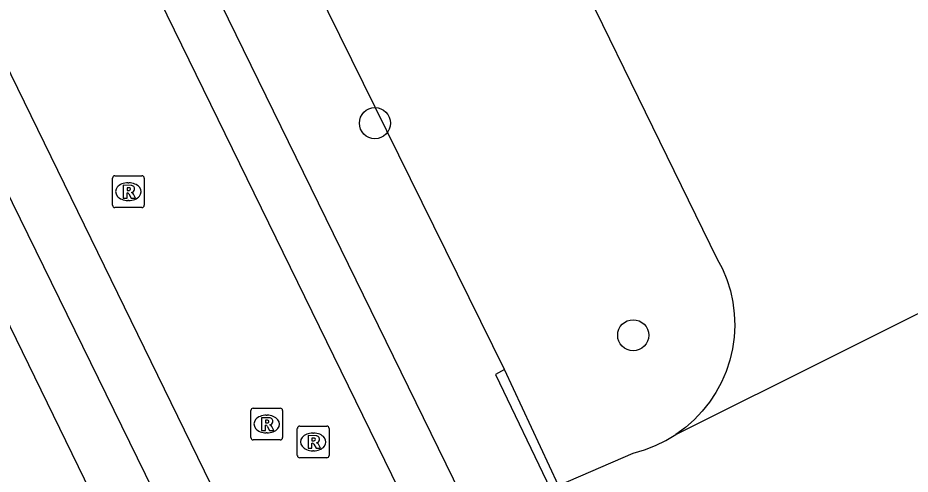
# Model space of a CAD drawing. Extents: x 160457 to 162082, y 388340 to 389736.
# Drawn here: x 161208.27 to 161236.39, y 388889.78 to 388904.17 of the extents above; entities that cross this region are included whole.
import ezdxf

# ---------------------------------------------------------------- set-up
doc = ezdxf.new("R2010")
doc.units = 0
for name, color, linetype in [('IMGEO_Boom', 7, 'Continuous'), ('IMGEO_Groenvoorziening', 7, 'Continuous'), ('IMGEO_Muur', 7, 'Continuous'), ('IMGEO_Rijbaan_lokaal_gesloten', 7, 'Continuous'), ('IMGEO_Rioolput', 7, 'Continuous'), ('IMGEO_Voetpad_open', 7, 'Continuous'), ('IMGEO_Waterloop', 7, 'Continuous')]:
    doc.layers.add(name, color=color, linetype=linetype)

msp = doc.modelspace()

# ---------------------------------------------------------------- linework, layer by layer
at = {"layer": 'IMGEO_Boom'}
for centre in [(161219.522, 388900.848), (161227.664, 388894.162)]:
    msp.add_circle(centre, 0.489, dxfattribs=at)
at = {"layer": 'IMGEO_Groenvoorziening'}
msp.add_lwpolyline([(161223.603, 388893.076), (161137.996, 389066.763), (161145.403, 389070.346)], dxfattribs=at)
at = {"layer": 'IMGEO_Muur'}
for points in [[(161223.603, 388893.076), (161223.324, 388892.923), (161225.062, 388889.306)], [(161225.313, 388889.428), (161223.603, 388893.076)]]:
    msp.add_lwpolyline(points, dxfattribs=at)
at = {"layer": 'IMGEO_Rijbaan_lokaal_gesloten'}
for points in [[(161129.137, 389075.801), (161221.187, 388887.428)], [(161222.715, 388888.168), (161213.492, 388907.038), (161209.042, 388916.186), (161204.749, 388925.006), (161197.961, 388938.898), (161188.276, 388958.764), (161178.189, 388979.412), (161171.181, 388993.802), (161168.153, 389000), (161163.956, 389008.593), (161151.348, 389034.389), (161142.537, 389052.354), (161136.286, 389065.133), (161134.42, 389068.932), (161133.166, 389071.475)], [(161216.46, 388885.136), (161182.637, 388954.476), (161181.109, 388953.731)], [(161213.023, 388888.265), (161206.861, 388900.85)]]:
    msp.add_lwpolyline(points, dxfattribs=at)
at = {"layer": 'IMGEO_Rioolput'}
for p, q in [((161211.325, 388899.188), (161212.177, 388899.188)), ((161211.25, 388898.262), (161211.25, 388899.114)), ((161211.738, 388898.968), (161211.763, 388898.968)), ((161212.251, 388899.114), (161212.251, 388898.262)), ((161211.761, 388898.408), (161211.736, 388898.408)), ((161212.177, 388898.188), (161211.325, 388898.188)), ((161215.686, 388891.861), (161216.538, 388891.861)), ((161215.611, 388890.935), (161215.611, 388891.787)), ((161216.099, 388891.641), (161216.124, 388891.641)), ((161216.612, 388891.787), (161216.612, 388890.935)), ((161217.152, 388891.297), (161218.004, 388891.297)), ((161216.122, 388891.081), (161216.097, 388891.081)), ((161217.077, 388890.371), (161217.077, 388891.223)), ((161217.565, 388891.077), (161217.59, 388891.077)), ((161218.078, 388891.223), (161218.078, 388890.371)), ((161216.538, 388890.861), (161215.686, 388890.861)), ((161217.588, 388890.517), (161217.563, 388890.517)), ((161218.004, 388890.297), (161217.152, 388890.297))]:
    msp.add_line(p, q, dxfattribs=at)
for points in [[(161211.325, 388899.188), (161212.177, 388899.188)], [(161211.25, 388898.262), (161211.25, 388899.114)], [(161211.839, 388898.886), (161211.587, 388898.888), (161211.587, 388898.488)], [(161212.251, 388899.114), (161212.251, 388898.262)], [(161211.587, 388898.488), (161211.711, 388898.488), (161211.711, 388898.65), (161211.722, 388898.65)], [(161211.765, 388898.807), (161211.711, 388898.807), (161211.711, 388898.726)], [(161211.711, 388898.726), (161211.763, 388898.726)], [(161211.769, 388898.621), (161211.84, 388898.488), (161211.98, 388898.488), (161211.915, 388898.614)], [(161212.177, 388898.188), (161211.325, 388898.188)], [(161215.686, 388891.861), (161216.538, 388891.861)], [(161215.611, 388890.935), (161215.611, 388891.787)], [(161216.612, 388891.787), (161216.612, 388890.935)], [(161216.2, 388891.559), (161215.948, 388891.561), (161215.948, 388891.161)], [(161215.948, 388891.161), (161216.072, 388891.161), (161216.072, 388891.323), (161216.083, 388891.323)], [(161216.126, 388891.48), (161216.072, 388891.48), (161216.072, 388891.399)], [(161216.072, 388891.399), (161216.124, 388891.399)], [(161216.13, 388891.294), (161216.201, 388891.161), (161216.341, 388891.161), (161216.276, 388891.287)], [(161217.152, 388891.297), (161218.004, 388891.297)], [(161217.077, 388890.371), (161217.077, 388891.223)], [(161218.078, 388891.223), (161218.078, 388890.371)], [(161216.538, 388890.861), (161215.686, 388890.861)], [(161217.666, 388890.995), (161217.414, 388890.997), (161217.414, 388890.597)], [(161217.414, 388890.597), (161217.538, 388890.597), (161217.538, 388890.759), (161217.549, 388890.759)], [(161217.592, 388890.916), (161217.538, 388890.916), (161217.538, 388890.835)], [(161217.538, 388890.835), (161217.59, 388890.835)], [(161217.596, 388890.73), (161217.667, 388890.597), (161217.807, 388890.597), (161217.742, 388890.723)], [(161218.004, 388890.297), (161217.152, 388890.297)]]:
    msp.add_lwpolyline(points, dxfattribs=at)
for centre, radius, start, end in [((161211.327, 388899.112), 0.0765, 91.552, 178.448), ((161211.327, 388899.112), 0.0765, 91.552, 178.448), ((161212.175, 388899.112), 0.0765, 1.552, 88.448), ((161212.175, 388899.112), 0.0765, 1.552, 88.448), ((161211.721, 388898.597), 0.0533, 26.0293, 88.6989), ((161211.747, 388898.915), 0.19, 274.7715, 282.9687), ((161211.771, 388898.711), 0.0964, 77.0061, 93.1865), ((161211.785, 388898.768), 0.0378, 276.6634, 79.6772), ((161211.838, 388898.776), 0.109, 350.3612, 89.416), ((161211.836, 388898.776), 0.112, 277.5842, 350.9817), ((161211.82, 388898.561), 0.108, 29.5134, 73.7905), ((161211.327, 388898.264), 0.0765, 181.552, 268.448), ((161211.327, 388898.264), 0.0765, 181.552, 268.448), ((161212.175, 388898.264), 0.0765, 271.552, 358.448), ((161212.175, 388898.264), 0.0765, 271.552, 358.448), ((161215.688, 388891.785), 0.0765, 91.552, 178.448), ((161215.688, 388891.785), 0.0765, 91.552, 178.448), ((161216.536, 388891.785), 0.0765, 1.552, 88.448), ((161216.536, 388891.785), 0.0765, 1.552, 88.448), ((161216.082, 388891.27), 0.0533, 26.0293, 88.6989), ((161216.108, 388891.588), 0.19, 274.7715, 282.9687), ((161216.132, 388891.384), 0.0964, 77.0061, 93.1865), ((161216.146, 388891.441), 0.0378, 276.6634, 79.6772), ((161216.199, 388891.449), 0.109, 350.3612, 89.416), ((161216.197, 388891.449), 0.112, 277.5842, 350.9817), ((161216.181, 388891.234), 0.108, 29.5134, 73.7905), ((161217.154, 388891.221), 0.0765, 91.552, 178.448), ((161217.154, 388891.221), 0.0765, 91.552, 178.448), ((161218.002, 388891.221), 0.0765, 1.552, 88.448), ((161218.002, 388891.221), 0.0765, 1.552, 88.448), ((161215.688, 388890.937), 0.0765, 181.552, 268.448), ((161215.688, 388890.937), 0.0765, 181.552, 268.448), ((161216.536, 388890.937), 0.0765, 271.552, 358.448), ((161216.536, 388890.937), 0.0765, 271.552, 358.448), ((161217.548, 388890.706), 0.0533, 26.0293, 88.6989), ((161217.574, 388891.024), 0.19, 274.7715, 282.9687), ((161217.598, 388890.82), 0.0964, 77.0061, 93.1865), ((161217.612, 388890.877), 0.0378, 276.6634, 79.6772), ((161217.665, 388890.885), 0.109, 350.3612, 89.416), ((161217.663, 388890.885), 0.112, 277.5842, 350.9817), ((161217.647, 388890.67), 0.108, 29.5134, 73.7905), ((161217.154, 388890.373), 0.0765, 181.552, 268.448), ((161217.154, 388890.373), 0.0765, 181.552, 268.448), ((161218.002, 388890.373), 0.0765, 271.552, 358.448), ((161218.002, 388890.373), 0.0765, 271.552, 358.448)]:
    msp.add_arc(centre, radius, start, end, dxfattribs=at)
for centre, major_axis, ratio, start_param, end_param in [((161211.737, 388898.688), (-0.387, 0.002), 0.722429, 4.712389, 7.853982), ((161211.762, 388898.688), (-0.39, 0.002), 0.717154, 1.570796, 4.712389), ((161216.098, 388891.361), (-0.387, 0.002), 0.722429, 4.712389, 7.853982), ((161216.123, 388891.361), (-0.39, 0.002), 0.717154, 1.570796, 4.712389), ((161217.564, 388890.797), (-0.387, 0.002), 0.722429, 4.712389, 7.853982), ((161217.589, 388890.797), (-0.39, 0.002), 0.717154, 1.570796, 4.712389)]:
    msp.add_ellipse(centre, major_axis=major_axis, ratio=ratio, start_param=start_param, end_param=end_param, dxfattribs=at)
at = {"layer": 'IMGEO_Voetpad_open'}
msp.add_lwpolyline([(161205.664, 388899.256), (161210.951, 388888.424)], dxfattribs=at)
at = {"layer": 'IMGEO_Waterloop'}
for points in [[(161145.403, 389070.346), (161179.775, 389000), (161230.305, 388896.583), (161230.476, 388896.256), (161230.616, 388895.915), (161230.727, 388895.563), (161230.805, 388895.202), (161230.851, 388894.836), (161230.865, 388894.467), (161230.846, 388894.099), (161230.794, 388893.733), (161230.711, 388893.374), (161230.595, 388893.023), (161230.449, 388892.684), (161230.274, 388892.36), (161230.071, 388892.052), (161229.841, 388891.763), (161229.586, 388891.496), (161229.309, 388891.252), (161229.012, 388891.034)], [(161229.012, 388891.034), (161259.547, 388906.282)], [(161225.313, 388889.428), (161227.665, 388890.448), (161228.02, 388890.549), (161228.364, 388890.681), (161228.696, 388890.843), (161229.012, 388891.034)]]:
    msp.add_lwpolyline(points, dxfattribs=at)

doc.saveas('drawing.dxf')
